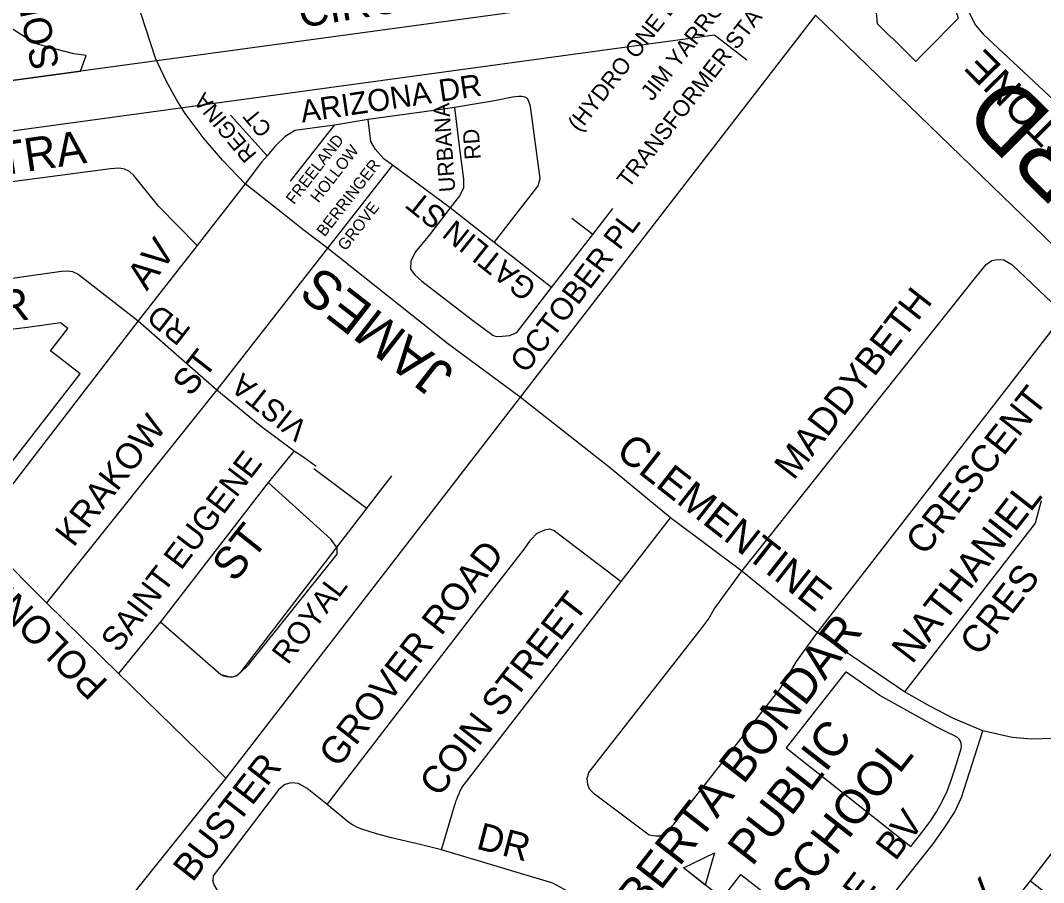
# Model space of a CAD drawing. Extents: x 586326 to 623965, y 4819854 to 4857850.
# Drawn here: x 599867 to 600615, y 4832762 to 4833393 of the extents above; entities that cross this region are included whole.
import ezdxf

# ---------------------------------------------------------------- set-up
doc = ezdxf.new("R2010")
doc.units = 0
for name, color, linetype in [('Hydro ROW', 7, 'Continuous'), ('Major Rds and Hwys', 7, 'Continuous'), ('Major Rds Lbls', 7, 'Continuous'), ('Minor Rd Lbls', 7, 'Continuous'), ('Minor Rds', 7, 'Continuous'), ('Park Outlines', 7, 'Continuous'), ('Private Rds', 7, 'Continuous'), ('Proposed Minor Rds', 7, 'Continuous'), ('Proposed Secondary Rds', 7, 'Continuous'), ('School Syms_Lbls', 7, 'Continuous'), ('Secondary Rds Lbls', 7, 'Continuous')]:
    doc.layers.add(name, color=color, linetype=linetype)

msp = doc.modelspace()

# ---------------------------------------------------------------- linework, layer by layer
at = {"layer": 'Hydro ROW'}
for p, q in [((600348.61, 4833415.47), (599765.42, 4833335.9)), ((600374.93, 4833382.19), (599744.74, 4833296.2)), ((600398.5, 4833363.85), (600374.93, 4833382.19))]:
    msp.add_line(p, q, dxfattribs=at)
at = {"layer": 'Major Rds and Hwys'}
for points in [[(600031.62, 4833273.56), (600015.06, 4833290.87), (600001.69, 4833306.42), (599987.88, 4833324.83), (599981.72, 4833334.59), (599974.08, 4833348.34), (599966.22, 4833365.43), (599955.33, 4833398.28)], [(600448.72, 4833396.82), (600232.88, 4833117.33)], [(600820.71, 4833036.69), (600448.72, 4833396.82)], [(600091.95, 4833226.29), (600073.86, 4833240.16), (600060.36, 4833250.71), (600031.62, 4833273.56)], [(600179.55, 4833156.58), (600091.95, 4833226.29)], [(600232.88, 4833117.33), (600179.55, 4833156.58)], [(600232.88, 4833117.33), (600017.61, 4832838.7)], [(600017.61, 4832838.7), (599863.78, 4832647.21)]]:
    msp.add_lwpolyline(points, dxfattribs=at)
at = {"layer": 'Minor Rd Lbls'}
for p, q in [((600029.3, 4832917.31), (600138.95, 4833059.88)), ((600081.87, 4833065.24), (600120.82, 4833035.87))]:
    msp.add_line(p, q, dxfattribs=at)
msp.add_arc((600020.28, 4832923.99), 11.22, 236.06996, 323.47981, dxfattribs=at)
at = {"layer": 'Minor Rds'}
for points in [[(600690.21, 4833564.53), (600653.65, 4833594.4), (600650.13, 4833596.7), (600646.68, 4833597.72), (600642.3, 4833596.59), (600637.52, 4833592.83), (600594.92, 4833539.04), (600565.45, 4833501.91), (600559.67, 4833494.13), (600555.96, 4833486.86), (600553.79, 4833480.96), (600552.34, 4833474.05), (600552.24, 4833465.77), (600559.87, 4833404.86), (600561.44, 4833397.93), (600565.6, 4833389.44), (600571.22, 4833382.83), (600622.94, 4833334.54)], [(599996.65, 4833228.32), (599968.71, 4833256.99), (599950.38, 4833279.48), (599947.03, 4833282.48), (599943.5, 4833284.28), (599939.47, 4833284.96), (599933.35, 4833284.42), (599803.75, 4833267.34), (599799.13, 4833266.17), (599795.68, 4833264.12), (599792.9, 4833259.29), (599776.94, 4833212.11), (599777.83, 4833206.97), (599779.42, 4833202.39), (599782.24, 4833199.26), (599785.67, 4833197.51), (599789.92, 4833195.9), (599795.86, 4833195.24), (599897.44, 4833209.53), (599901.79, 4833209.74), (599905.58, 4833209.25), (599909.64, 4833207.4), (599953.4, 4833173.21)], [(600031.62, 4833273.56), (599996.65, 4833228.32)], [(599996.65, 4833228.32), (599953.4, 4833173.21)], [(600091.95, 4833226.29), (600010.94, 4833122.72)], [(600394.86, 4832990.07), (600565.92, 4833205.09), (600573.51, 4833214.46), (600577.76, 4833217.28), (600581.71, 4833218.15), (600586.49, 4833217.97), (600592.18, 4833214.35), (600621.7, 4833186.49), (600624.71, 4833180.73), (600624.94, 4833175.77), (600624.24, 4833170.86), (600619.64, 4833164.04), (600449.84, 4832945.4)], [(599953.4, 4833173.21), (599847.67, 4833035.94), (599844.56, 4833030.61), (599842.87, 4833025.94), (599841.97, 4833021.68), (599842.24, 4833017.05), (599842.99, 4833013.96), (599844.16, 4833010.82), (599847.4, 4833005.94), (599886.52, 4832967.06)], [(599953.4, 4833173.21), (600010.94, 4833122.72)], [(600010.94, 4833122.72), (599886.52, 4832967.06)], [(600010.94, 4833122.72), (600042.67, 4833096.58), (600067.43, 4833078.14)], [(600067.43, 4833078.14), (600048.6, 4833054.9)], [(600067.43, 4833078.14), (600074.66, 4833073.5), (600083.56, 4833066.99)], [(600048.6, 4833054.9), (599969.81, 4832953.19)], [(600014.02, 4832914.68), (600020.58, 4832912.84), (600022.65, 4832912.84), (600025.76, 4832913.87), (600028.36, 4832915.95), (600034.06, 4832921.66), (600098.9, 4833002.57), (600098.9, 4833007.24), (600094.43, 4833013.5), (600048.6, 4833054.9)], [(600613.78, 4833041.54), (600609.44, 4833025.22), (600513.77, 4832901.83)], [(600306.63, 4832982.53), (600342.77, 4833029.25)], [(600091.58, 4832819.39), (600199.21, 4832959.23), (600235.11, 4833005.61), (600240.61, 4833013.19), (600245.2, 4833017.83), (600250.75, 4833020.32), (600253.89, 4833021.2), (600257.76, 4833020.02), (600306.63, 4832982.53)], [(600175.3, 4832786.4), (600184.89, 4832818.42), (600185.53, 4832820.5), (600186.11, 4832822.32), (600186.65, 4832823.9), (600187.15, 4832825.28), (600188.11, 4832827.64), (600188.92, 4832829.37), (600189.58, 4832830.64), (600190.11, 4832831.56), (600190.97, 4832832.91), (600191.91, 4832834.21), (600306.63, 4832982.53)], [(599886.52, 4832967.06), (599939.14, 4832915.37)], [(599969.81, 4832953.19), (599939.14, 4832915.37)], [(599969.81, 4832953.19), (600014.02, 4832914.68)], [(599939.14, 4832915.37), (600017.61, 4832838.7)], [(600363.5, 4832596.59), (600393.42, 4832618.98), (600397.51, 4832622.39), (600400.56, 4832624.98), (600402.8, 4832626.96), (600404.45, 4832628.49), (600406.83, 4832630.85), (600407.98, 4832632.08), (600409.09, 4832633.34), (600422.68, 4832649.33), (600534.65, 4832790.81), (600542.77, 4832802.15), (600550.24, 4832813.52), (600555.42, 4832824.56), (600571.11, 4832873.49)], [(600606, 4832763.75), (600632.61, 4832798.01), (600637.37, 4832806.11), (600641.02, 4832815.56), (600642.39, 4832824.58), (600642.48, 4832836.8), (600641.03, 4832849.46), (600636.66, 4832868.97)], [(600091.58, 4832819.39), (600077.04, 4832831.23), (600070.61, 4832834.85), (600065.41, 4832835.43), (600060.78, 4832834.12), (600056.06, 4832830.23), (600008.34, 4832767.35), (600008.14, 4832763.86)], [(600175.3, 4832786.4), (600160.66, 4832789.96), (600138.69, 4832795.18), (600127.77, 4832798.1), (600122.33, 4832799.72), (600116.93, 4832801.46), (600115, 4832802.18), (600113.25, 4832802.97), (600111.66, 4832803.79), (600110.2, 4832804.63), (600107.55, 4832806.35), (600091.58, 4832819.39)], [(600244.14, 4832684.7), (600281.35, 4832733.62), (600283.01, 4832739.33), (600282.23, 4832744.44), (600279.38, 4832748.34), (600275.34, 4832751.78), (600256.69, 4832761.84), (600175.3, 4832786.4)], [(600244.14, 4832684.7), (600221.95, 4832695.3), (600195.19, 4832706.66), (600173.38, 4832715.01), (600159.12, 4832719.35), (600136.4, 4832726.22), (600014.47, 4832753.3), (600011.32, 4832757.17), (600009, 4832760.66), (600008.14, 4832763.86)], [(600421.99, 4832539.39), (600453.77, 4832572.05), (600463.92, 4832583.94), (600606, 4832763.75)], [(600606, 4832763.75), (600650.76, 4832728.24)]]:
    msp.add_lwpolyline(points, dxfattribs=at)
at = {"layer": 'Park Outlines'}
for points in [[(600540.03, 4833484.52), (600528.15, 4833469.63), (600506.22, 4833441.73), (600502.03, 4833436.39), (600501.6, 4833436.33), (600501.58, 4833436.3), (600490.83, 4833422.63), (600493.72, 4833390.61), (600504.54, 4833379.91), (600504.73, 4833380.15), (600522.04, 4833363.03), (600526.75, 4833367.8), (600533.78, 4833374.9), (600548.76, 4833390.06), (600553.27, 4833394.63), (600551.21, 4833400.21), (600549.7, 4833405.98), (600549, 4833410.1), (600547.82, 4833418.75), (600544.62, 4833442.19), (600542.87, 4833455.07), (600542.44, 4833458.25), (600542.41, 4833458.5)], [(600470.94, 4832916.44), (600427.18, 4832860.93), (600518.45, 4832788.74), (600527.5, 4832800.15), (600532.54, 4832807.01), (600537.12, 4832814.17), (600541.24, 4832821.61), (600544.88, 4832829.3), (600548.02, 4832837.21), (600550.65, 4832845.3), (600555.14, 4832860.53), (600555.44, 4832862.3), (600555.31, 4832864.1), (600554.75, 4832865.81), (600553.8, 4832867.34), (600552.51, 4832868.6), (600550.96, 4832869.52), (600544.16, 4832872.69), (600537.51, 4832876.17), (600495.82, 4832899.25), (600471.19, 4832916.27)]]:
    msp.add_lwpolyline(points, close=True, dxfattribs=at)
for points in [[(599765.55, 4833336.09), (599911.3, 4833355.94), (599911.3, 4833355.95), (599915.37, 4833367.28), (599906.36, 4833368.46), (599892.28, 4833372.28), (599878.18, 4833376.1), (599870.9, 4833380.77), (599856.78, 4833389.8)], [(599837.71, 4833040.09), (599911.19, 4833134.51), (599889.5, 4833151.4), (599896.25, 4833160.08), (599902.1, 4833167.59), (599896.75, 4833171.76), (599884.66, 4833170.12), (599872.58, 4833168.47), (599860.49, 4833166.82)]]:
    msp.add_lwpolyline(points, dxfattribs=at)
at = {"layer": 'Private Rds'}
for points in [[(600213.73, 4833230.65), (600245.91, 4833271.97), (600247.51, 4833277.3), (600240.35, 4833329.91), (600239.19, 4833333.77), (600238.09, 4833335.78), (600236.52, 4833336.85), (600234, 4833337.36), (600231.54, 4833337.32), (600227.16, 4833336.76), (600213.93, 4833334.17)], [(600184.69, 4833329.4), (600175.13, 4833327.83), (600121.71, 4833320.43)], [(600184.69, 4833329.4), (600188.48, 4833299.09), (600191.34, 4833276.79), (600191.32, 4833270.23), (600188.53, 4833264.79), (600181.65, 4833255.99)], [(600213.93, 4833334.17), (600184.69, 4833329.4)], [(600020.96, 4833323.66), (600047.74, 4833293.95)], [(600121.71, 4833320.43), (600096.97, 4833316.34)], [(600139.41, 4833287.06), (600133.1, 4833291.7), (600126.92, 4833298.68), (600123.57, 4833304.32), (600121.71, 4833320.43)], [(600096.97, 4833316.34), (600068.11, 4833312.52), (600060.81, 4833307.87), (600053.88, 4833301.21), (600047.74, 4833293.95)], [(600064.8, 4833275.37), (600096.97, 4833316.34)], [(600047.74, 4833293.95), (600043.78, 4833289.27), (600031.62, 4833273.56)], [(600139.41, 4833287.06), (600091.95, 4833226.29)], [(600181.65, 4833255.99), (600139.41, 4833287.06)], [(600181.65, 4833255.99), (600166.46, 4833236.19)], [(600213.73, 4833230.65), (600181.65, 4833255.99)], [(600285.95, 4833236.3), (600300.43, 4833255.3)], [(600285.95, 4833236.3), (600270.63, 4833248.01)], [(600166.46, 4833236.19), (600156.13, 4833223.44), (600152.8, 4833216.91), (600152.72, 4833211.13), (600155.86, 4833206.91), (600160.96, 4833202.25), (600197.82, 4833173.7)], [(600255.67, 4833197.53), (600213.73, 4833230.65)], [(600255.67, 4833197.53), (600285.95, 4833236.3)], [(600197.82, 4833173.7), (600212.78, 4833162.75), (600215.2, 4833161.78), (600219.59, 4833161.97), (600224.9, 4833162.53), (600230.38, 4833164.7), (600255.67, 4833197.53)]]:
    msp.add_lwpolyline(points, dxfattribs=at)
at = {"layer": 'Proposed Minor Rds'}
msp.add_lwpolyline([(600449.84, 4832945.4), (600434.53, 4832924.2), (600430.31, 4832916.55), (600422.74, 4832904.06), (600344.49, 4832804.47), (600338.79, 4832798.85), (600335.42, 4832796.22), (600331.97, 4832796.29), (600327.22, 4832796.94), (600287.15, 4832826.93), (600283.5, 4832830.66), (600282.32, 4832834.21), (600281.79, 4832838.57), (600282.98, 4832842.89), (600366.06, 4832949.23), (600370.52, 4832954.94), (600374.53, 4832962.31), (600394.86, 4832990.07)], dxfattribs=at)
at = {"layer": 'Proposed Secondary Rds'}
for points in [[(600342.77, 4833029.25), (600297.79, 4833066.32), (600232.88, 4833117.33)], [(600394.86, 4832990.07), (600342.77, 4833029.25)], [(600449.84, 4832945.4), (600394.86, 4832990.07)], [(600513.77, 4832901.83), (600449.84, 4832945.4)], [(600571.11, 4832873.49), (600549.72, 4832882.44), (600532.26, 4832891.46), (600513.77, 4832901.83)], [(600636.66, 4832868.97), (600623.03, 4832867.85), (600606.66, 4832867.34), (600592.61, 4832868.51), (600571.11, 4832873.49)]]:
    msp.add_lwpolyline(points, dxfattribs=at)
at = {"layer": 'School Syms_Lbls'}
msp.add_line((600380.59, 4832750.87), (600352.18, 4832773.06), dxfattribs=at)
for points in [[(600352.18, 4832773.06), (600374.96, 4832784.1), (600368.04, 4832760.59)], [(600366.96, 4832733.42), (600394.22, 4832768.32), (600423.83, 4832745.18), (600396.56, 4832710.29)]]:
    msp.add_lwpolyline(points, close=True, dxfattribs=at)

# ---------------------------------------------------------------- texts
at = {"layer": 'Hydro ROW'}
for s, p in [('(HYDRO ONE BRAMPTON)', (600276.03, 4833310.78)), ('TRANSFORMER STATION', (600312.1, 4833269.7)), ('JIM YARROW', (600329.32, 4833333.38))]:
    msp.add_text(s, height=12, rotation=52.00002, dxfattribs=at).set_placement(p)
at = {"layer": 'Major Rds Lbls'}
for s, height, rotation, p in [('MAVIS    RD', 48.998, 135.38267, (600853.89, 4833095.55)), ('JAMES', 28.139, 142.1346, (600185.89, 4833137.19))]:
    msp.add_text(s, height=height, rotation=rotation, dxfattribs=at).set_placement(p)
at = {"layer": 'Minor Rd Lbls'}
for s, height, rotation, p in [('SOLIDARITY', 20.356, 101.75182, (599896.06, 4833359.21)), ('CIRCLE', 22.911, 9.18255, (600072.43, 4833387.5)), ('MILLSTONE', 22.141, 134.8533, (600690.31, 4833254.21)), ('ARIZONA DR', 16.193, 8.5412, (600073.41, 4833318.24)), ('REGINA', 11.699, 129.93519, (600040.72, 4833295.12)), ('URBANA', 11.699, 94.0016, (600185.4, 4833267.87)), ('CT', 11.699, 129.93519, (600051.92, 4833313.75)), ('RD', 11.699, 94.0016, (600204, 4833291.57)), ('TATRA', 24.306, 8.43595, (599811.22, 4833273.24)), ('FREELAND', 8.453, 52.16961, (600067.43, 4833257.82)), ('HOLLOW', 8.453, 52.16961, (600085.3, 4833259.06)), ('BERRINGER', 8.453, 52.16961, (600089.84, 4833234.22)), ('GROVE', 8.453, 52.16961, (600105.22, 4833223.9)), ('GATLIN ST ', 16.193, 141.45034, (600246.01, 4833199.21)), ('OCTOBER PL', 16.193, 52.81038, (600237.08, 4833134.15)), ('AV', 20.356, 52.97777, (599959.78, 4833194.57)), ('CR', 23.598, 7.12588, (599829.65, 4833168.66)), ('MADDYBETH', 19.848, 52.10987, (600432.71, 4833055.97)), ('RD', 16.193, 141.96194, (599993.02, 4833167.03)), ('KRAKOW    ST', 18.7943, 52.10711, (599906.21, 4833007.03)), ('VISTA     ', 16.193, 141.45034, (600078.87, 4833096.75)), ('CRESCENT', 19.848, 51.68523, (600528.6, 4833000.71)), ('SAINT EUGENE', 17.5983, 52.75758, (599938.93, 4832929.78)), ('NATHANIEL', 20.841, 52.10987, (600519.31, 4832921.5)), ('ST', 23.598, 51.49943, (600024.12, 4832981.1)), ('GROVER ROAD', 19.8484, 52.10987, (600099.77, 4832845.52)), ('POLONIA  ', 20.356, 135.38477, (599932.37, 4832908.96)), ('CRES', 19.848, 52.10987, (600568.29, 4832927.14)), ('ROYAL     ', 16.193, 52.81038, (600062.94, 4832921)), ('COIN STREET', 19.8484, 52.10987, (600173.32, 4832824.09)), ('BUSTER', 19.848, 52.10987, (599993.19, 4832762.02)), ('PANTOMINE   BV', 19.8484, 52.6769, (600398.02, 4832634.46)), ('DR', 19.848, 345.48543, (600199.94, 4832787.34)), ('PERGOLA    WAY', 20.8408, 51.71282, (600443.77, 4832575.01))]:
    msp.add_text(s, height=height, rotation=rotation, dxfattribs=at).set_placement(p)
at = {"layer": 'School Syms_Lbls'}
for s, p in [('ROBERTA BONDAR', (600290.8, 4832698.84)), ('PUBLIC', (600402.32, 4832773.52)), ('SCHOOL', (600434.46, 4832744.52))]:
    msp.add_text(s, height=25, rotation=52.00002, dxfattribs=at).set_placement(p)
at = {"layer": 'Secondary Rds Lbls'}
msp.add_text('CLEMENTINE', height=21.745, rotation=321.85542, dxfattribs=at).set_placement((600301.72, 4833075.42))

doc.saveas('drawing.dxf')
